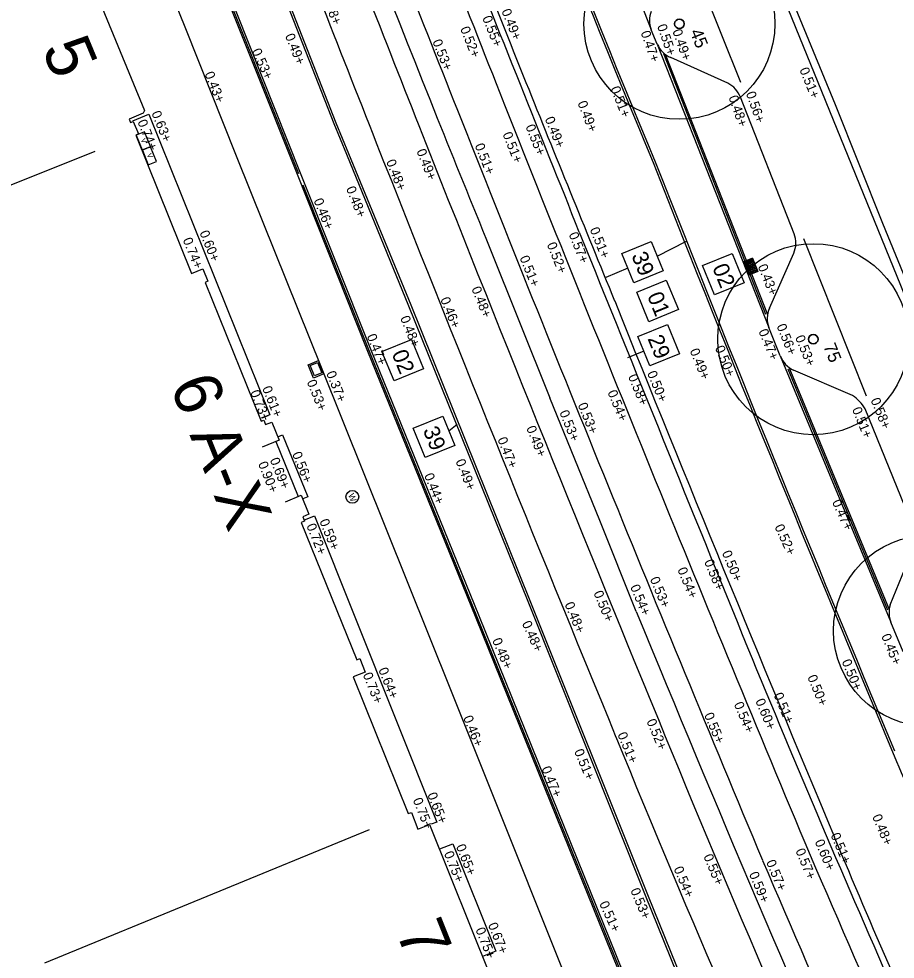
# Model space of a CAD drawing. Extents: x 122462 to 123306, y 485548 to 486417.
# Drawn here: x 122895.16 to 122922.68, y 485863.95 to 485893.49 of the extents above; entities that cross this region are included whole.
import ezdxf

# ---------------------------------------------------------------- set-up
doc = ezdxf.new("R2010")
doc.units = 0
for name, color, linetype in [('B-WE-GR-BOOM_BOOMDIAMETER', 7, 'Continuous'), ('B-WE-IE-MEUBILAIR_WEGMEUBILAIR_VERKEERSBORD-S', 7, 'Continuous'), ('B-WE-IE-TERREINAFSCHEIDING_KUNSTMATIG_HEKWERK-G', 7, 'Continuous'), ('B-WE-KL-DATA_TELECOM_KAST-S', 7, 'Continuous'), ('B-WE-OG-BEBOUWING_TRAP-G', 7, 'Continuous'), ('B-WE-OG-HOOGTEPUNT-S', 7, 'Continuous'), ('B-WE-OG-TOPOKAART-G', 7, 'Continuous'), ('B-WE-RI-HWA_KOLK-S', 7, 'Continuous'), ('B-WE-VH-KANTOPSLUITING_OPSLUITBAND_100X200-G', 7, 'Continuous'), ('B-WE-VH-KANTOPSLUITING_TROTTOIRBAND_130 150-G', 7, 'Continuous'), ('B-WE-VH-MATERIAALGRENS-G', 7, 'Continuous'), ('B-WE-VH-MATERIAALGRENS_ASFALT-G', 7, 'Continuous'), ('B-WE-VW-MARKERING_LANGS_STREEP_11_010-G', 7, 'Continuous'), ('iba7-verkeersbord blauw', 7, 'Continuous'), ('iba7-verkeersbord rood', 7, 'Continuous'), ('Level 4', 7, 'Continuous'), ('V markering 1-1 10 cm', 7, 'Continuous'), ('V markering ononderbroken streep 10 cm', 7, 'Continuous'), ('V materiaalscheiding algemeen', 7, 'Continuous'), ('V Rails', 7, 'Continuous'), ('V RWS-band 115-225x250 mm specie', 7, 'Continuous'), ('V-WE-GR-BOOM-S', 7, 'Continuous'), ('X-WE-AL-TEKENBLAD-S', 7, 'Continuous')]:
    doc.layers.add(name, color=color, linetype=linetype)

msp = doc.modelspace()

# ---------------------------------------------------------------- linework, layer by layer
at = {"layer": 'B-WE-IE-TERREINAFSCHEIDING_KUNSTMATIG_HEKWERK-G'}
msp.add_lwpolyline([(122949.934, 485831.427), (122948.27, 485830.745), (122945.476, 485837.577), (122942.349, 485845.026), (122939.555, 485850.28), (122935.876, 485857.417), (122934.038, 485860.97), (122928.985, 485870.238), (122927.546, 485874.018), (122923.83, 485883.309), (122922.297, 485887.055), (122920.807, 485890.782), (122917.748, 485898.208), (122914.1, 485907.546), (122912.833, 485911.363), (122910.564, 485917.746), (122912.713, 485918.514)], dxfattribs=at)
at = {"layer": 'B-WE-KL-DATA_TELECOM_KAST-S'}
for points in [[(122899.296, 485889.473), (122899.109, 485889.936), (122898.849, 485889.832), (122899.036, 485889.368)], [(122899.485, 485889.001), (122899.298, 485889.465), (122899.038, 485889.36), (122899.225, 485888.897)]]:
    msp.add_lwpolyline(points, close=True, dxfattribs=at)
at = {"layer": 'B-WE-OG-BEBOUWING_TRAP-G'}
for points in [[(122903.297, 485880.361), (122903.442, 485880.418), (122904.232, 485878.47), (122904.075, 485878.407)], [(122903.23, 485880.207), (122903.93, 485878.48)]]:
    msp.add_lwpolyline(points, dxfattribs=at)
at = {"layer": 'B-WE-OG-TOPOKAART-G'}
for points in [[(122895.367, 485894.699), (122896.429, 485895.13), (122897.429, 485894.679), (122899.11, 485890.61), (122899.059, 485890.519), (122898.623, 485890.339), (122898.67, 485890.226), (122898.749, 485890.259), (122898.92, 485889.87), (122898.834, 485889.833)], [(122898.834, 485889.833), (122900.585, 485885.488), (122900.939, 485885.63), (122901.098, 485885.241), (122901.013, 485885.206), (122902.77, 485880.847), (122902.855, 485880.881), (122902.91, 485880.744), (122903.104, 485880.822), (122903.335, 485880.249), (122902.804, 485880.036)], [(122903.533, 485878.319), (122904.031, 485878.521), (122904.272, 485877.922), (122904.078, 485877.844), (122904.132, 485877.711), (122904.031, 485877.67), (122905.772, 485873.348), (122905.873, 485873.388), (122906.039, 485872.969), (122905.656, 485872.816), (122907.386, 485868.522), (122907.489, 485868.559), (122907.688, 485868.031), (122908.059, 485868.179), (122909.975, 485863.408), (122909.511, 485863.222)]]:
    msp.add_lwpolyline(points, dxfattribs=at)
at = {"layer": 'B-WE-RI-HWA_KOLK-S'}
for p, q in [((122918.199, 485885.967), (122917.919, 485885.858)), ((122918.19, 485885.948), (122917.939, 485885.849)), ((122918.19, 485885.948), (122918.344, 485885.557)), ((122918.199, 485885.967), (122918.363, 485885.549)), ((122918.084, 485885.439), (122917.919, 485885.858)), ((122918.093, 485885.458), (122917.939, 485885.849)), ((122918.363, 485885.549), (122918.084, 485885.439)), ((122918.344, 485885.557), (122918.093, 485885.458)), ((122904.247, 485882.621), (122904.572, 485882.752)), ((122904.572, 485882.752), (122904.74, 485882.334)), ((122904.581, 485882.69), (122904.598, 485882.647)), ((122904.591, 485882.705), (122904.586, 485882.703)), ((122904.415, 485882.204), (122904.247, 485882.621)), ((122904.598, 485882.647), (122904.61, 485882.616)), ((122904.628, 485882.612), (122904.623, 485882.61)), ((122904.627, 485882.574), (122904.657, 485882.5)), ((122904.637, 485882.589), (122904.633, 485882.587)), ((122904.675, 485882.496), (122904.67, 485882.494)), ((122904.674, 485882.458), (122904.703, 485882.384)), ((122904.684, 485882.473), (122904.679, 485882.471)), ((122904.74, 485882.334), (122904.415, 485882.204)), ((122904.721, 485882.38), (122904.716, 485882.378))]:
    msp.add_line(p, q, dxfattribs=at)
for points in [[(122917.98, 485885.834), (122917.985, 485885.823)], [(122918.157, 485885.915), (122917.986, 485885.847)], [(122917.998, 485885.817), (122918.169, 485885.885)], [(122917.998, 485885.788), (122918.003, 485885.777)], [(122918.176, 485885.868), (122918.004, 485885.801)], [(122918.016, 485885.771), (122918.187, 485885.838)], [(122918.017, 485885.741), (122918.021, 485885.73)], [(122918.194, 485885.822), (122918.022, 485885.754)], [(122918.034, 485885.724), (122918.206, 485885.792)], [(122918.035, 485885.695), (122918.039, 485885.683)], [(122918.212, 485885.775), (122918.041, 485885.708)], [(122918.052, 485885.678), (122918.224, 485885.745)], [(122918.053, 485885.648), (122918.058, 485885.637)], [(122918.23, 485885.729), (122918.059, 485885.661)], [(122918.071, 485885.631), (122918.242, 485885.699)], [(122918.249, 485885.682), (122918.077, 485885.615)], [(122918.089, 485885.585), (122918.26, 485885.652)], [(122918.267, 485885.635), (122918.096, 485885.568)], [(122918.175, 485885.898), (122918.17, 485885.909)], [(122918.193, 485885.851), (122918.189, 485885.862)], [(122918.211, 485885.805), (122918.207, 485885.816)], [(122918.23, 485885.758), (122918.225, 485885.769)], [(122918.248, 485885.712), (122918.243, 485885.723)], [(122918.266, 485885.665), (122918.262, 485885.676)], [(122918.072, 485885.602), (122918.076, 485885.59)], [(122918.09, 485885.555), (122918.094, 485885.544)], [(122918.107, 485885.538), (122918.279, 485885.606)], [(122918.108, 485885.509), (122918.113, 485885.497)], [(122918.285, 485885.589), (122918.114, 485885.521)], [(122918.126, 485885.492), (122918.297, 485885.559)], [(122918.284, 485885.619), (122918.28, 485885.63)], [(122918.303, 485885.572), (122918.298, 485885.583)]]:
    msp.add_lwpolyline(points, dxfattribs=at)
msp.add_lwpolyline([(122904.443, 485882.269), (122904.312, 485882.593), (122904.544, 485882.687), (122904.675, 485882.362)], close=True, dxfattribs=at)
for centre, start, end in [((122917.989, 485885.838), 111.462, 201.462), ((122917.994, 485885.827), 201.462, 291.462), ((122918.008, 485885.791), 111.462, 201.462), ((122918.012, 485885.78), 201.462, 291.462), ((122918.026, 485885.745), 111.462, 201.462), ((122918.03, 485885.734), 201.462, 291.462), ((122918.044, 485885.698), 111.462, 201.462), ((122918.049, 485885.687), 201.462, 291.462), ((122918.063, 485885.652), 111.462, 201.462), ((122918.067, 485885.641), 201.462, 291.462), ((122918.161, 485885.905), 21.462, 111.462), ((122918.165, 485885.894), 291.462, 21.462), ((122918.179, 485885.859), 21.462, 111.462), ((122918.184, 485885.848), 291.462, 21.462), ((122918.198, 485885.812), 21.462, 111.462), ((122918.202, 485885.801), 291.462, 21.462), ((122918.216, 485885.766), 21.462, 111.462), ((122918.22, 485885.755), 291.462, 21.462), ((122918.234, 485885.719), 21.462, 111.462), ((122918.239, 485885.708), 291.462, 21.462), ((122918.252, 485885.673), 21.462, 111.462), ((122918.257, 485885.661), 291.462, 21.462), ((122918.271, 485885.626), 21.462, 111.462), ((122918.081, 485885.605), 111.462, 201.462), ((122918.085, 485885.594), 201.462, 291.462), ((122918.099, 485885.559), 111.462, 201.462), ((122918.104, 485885.548), 201.462, 291.462), ((122918.118, 485885.512), 111.462, 201.462), ((122918.122, 485885.501), 201.462, 291.462), ((122918.275, 485885.615), 291.462, 21.462), ((122918.289, 485885.58), 21.462, 111.462), ((122918.293, 485885.568), 291.462, 21.462), ((122904.59, 485882.694), 111.8502, 201.8502), ((122904.62, 485882.62), 201.8502, 291.8502), ((122904.636, 485882.578), 111.8502, 201.8502), ((122904.666, 485882.504), 201.8502, 291.8502), ((122904.683, 485882.462), 111.8502, 201.8502), ((122904.713, 485882.388), 201.8502, 291.8502)]:
    msp.add_arc(centre, 0.01, start, end, dxfattribs=at)
at = {"layer": 'B-WE-VH-KANTOPSLUITING_OPSLUITBAND_100X200-G'}
for points in [[(122946.886, 485834.588), (122946.485, 485834.425), (122944.348, 485839.629), (122942.387, 485844.378), (122942.164, 485844.928), (122941.655, 485845.943), (122937.471, 485853.759), (122929.155, 485869.56), (122928.804, 485870.175), (122928.468, 485871.043), (122922.857, 485885.106), (122919.087, 485894.38), (122914.523, 485905.591), (122913.856, 485907.529), (122911.597, 485914.19)], [(122916.033, 485895.966), (122917.828, 485891.499)], [(122898.738, 485890.287), (122899.246, 485890.491), (122903.043, 485881.052), (122902.765, 485880.94)], [(122919.807, 485886.587), (122921.767, 485881.639)], [(122904.115, 485877.738), (122904.447, 485877.872), (122908.287, 485868.255), (122908.11, 485868.191)], [(122908.378, 485867.412), (122908.786, 485867.575), (122910.144, 485864.204), (122909.724, 485864.034)]]:
    msp.add_lwpolyline(points, dxfattribs=at)
at = {"layer": 'B-WE-VH-KANTOPSLUITING_TROTTOIRBAND_130 150-G'}
msp.add_line((122918.732, 485884.394), (122919.494, 485886.121), dxfattribs=at)
for points in [[(122915.211, 485892.694), (122915.022, 485893.142)], [(122917.421, 485891.462), (122915.636, 485892.276)], [(122919.506, 485886.737), (122917.82, 485891.023)], [(122919.074, 485882.897), (122918.715, 485883.793)], [(122921.341, 485881.656), (122919.49, 485882.448)], [(122923.249, 485877.529), (122921.74, 485881.238)], [(122922.524, 485875.075), (122923.277, 485876.924)], [(122922.934, 485873.599), (122922.544, 485874.535)]]:
    msp.add_lwpolyline(points, dxfattribs=at)
for centre, radius, start, end in [((122915.704, 485893.437), 0.743, 157.6194, 203.3719), ((122915.905, 485892.974), 0.748, 202.0008, 248.9508), ((122917.08, 485890.752), 0.788, 20.1478, 64.3866), ((122918.762, 485886.444), 0.8, 336.1996, 21.4766), ((122919.445, 485884.073), 0.782, 155.7749, 200.9846), ((122919.856, 485883.204), 0.84, 201.4551, 244.1753), ((122920.534, 485880.486), 1.421, 31.9366, 55.399), ((122923.357, 485874.836), 0.867, 163.9684, 200.2738)]:
    msp.add_arc(centre, radius, start, end, dxfattribs=at)
at = {"layer": 'B-WE-VH-MATERIAALGRENS-G'}
for p, q in [((122915.454, 485892.377), (122918.673, 485884.199)), ((122919.341, 485882.54), (122922.496, 485874.937))]:
    msp.add_line(p, q, dxfattribs=at)
for points in [[(122904.009, 485888.637), (122901.212, 485895.67), (122896.751, 485906.817)], [(122903.907, 485888.596), (122901.11, 485895.629), (122896.775, 485906.46)], [(122915.941, 485858.786), (122909.523, 485874.659), (122906.098, 485883.087), (122903.907, 485888.596)], [(122916.202, 485858.432), (122909.625, 485874.7), (122906.2, 485883.128), (122904.009, 485888.637)]]:
    msp.add_lwpolyline(points, dxfattribs=at)
at = {"layer": 'B-WE-VH-MATERIAALGRENS_ASFALT-G'}
for points in [[(122911.862, 485901.274), (122915.022, 485893.142)], [(122915.211, 485892.694), (122918.715, 485883.793)], [(122919.074, 485882.897), (122922.544, 485874.535)]]:
    msp.add_lwpolyline(points, dxfattribs=at)
at = {"layer": 'B-WE-VW-MARKERING_LANGS_STREEP_11_010-G'}
for p, q in [((122915.408, 485892.396), (122918.611, 485884.213)), ((122919.306, 485882.495), (122922.442, 485874.925))]:
    msp.add_line(p, q, dxfattribs=at)
for points in [[(122903.952, 485888.615), (122901.16, 485895.635), (122896.971, 485906.11)], [(122916.001, 485858.776), (122909.56, 485874.674), (122906.148, 485883.093), (122904.092, 485888.264)]]:
    msp.add_lwpolyline(points, dxfattribs=at)
at = {"layer": 'iba7-verkeersbord blauw'}
msp.add_circle((122905.633, 485878.471), 0.2, dxfattribs=at)
at = {"layer": 'iba7-verkeersbord rood'}
for centre, radius in [((122915.904, 485893.33), 3), ((122915.904, 485893.33), 0.15), ((122920.109, 485883.423), 3), ((122920.109, 485883.423), 0.15), ((122923.744, 485874.263), 3)]:
    msp.add_circle(centre, radius, dxfattribs=at)
for centre, start, end in [((122915.904, 485893.33), 0, 180), ((122915.904, 485893.33), 180, 0), ((122920.109, 485883.423), 0, 180), ((122920.109, 485883.423), 180, 0)]:
    msp.add_arc(centre, 0.15, start, end, dxfattribs=at)
at = {"layer": 'Level 4'}
for p, q in [((122897.547, 485889.318), (122885.562, 485884.524)), ((122895.973, 485863.834), (122906.174, 485868.024))]:
    msp.add_line(p, q, dxfattribs=at)
at = {"layer": 'V markering 1-1 10 cm'}
for points in [[(122905.459, 485889.222), (122905.062, 485890.188), (122902.907, 485895.709)], [(122919.319, 485854.889), (122918.644, 485856.548), (122914.844, 485865.945), (122911.154, 485875.183), (122907.411, 485884.463), (122905.459, 485889.222)]]:
    msp.add_lwpolyline(points, dxfattribs=at)
for centre, radius, start, end in [((123264.024, 486034.52), 378.013, 199.58964, 202.64146), ((123745.014, 486215.44), 891.767, 201.472972, 202.756308)]:
    msp.add_arc(centre, radius, start, end, dxfattribs=at)
at = {"layer": 'V markering ononderbroken streep 10 cm'}
for points in [[(122909.929, 485886.34), (122911.831, 485881.577)], [(122914.552, 485874.865), (122913.404, 485877.725), (122911.831, 485881.577)]]:
    msp.add_lwpolyline(points, dxfattribs=at)
for centre, radius, start, end in [((123678.492, 486199.228), 829.812, 200.442161, 201.851686), ((123952.582, 486310.141), 1122.49, 201.349359, 201.89871), ((123952.582, 486310.141), 1122.49, 201.89871, 202.276881), ((123678.492, 486199.228), 829.812, 201.851686, 202.151604), ((124180.885, 486393.829), 1365.508, 201.894887, 202.658523), ((123605.552, 486157.973), 746.747, 202.279252, 203.792059), ((123193.334, 485981.509), 295.339, 202.64817, 204.42054)]:
    msp.add_arc(centre, radius, start, end, dxfattribs=at)
at = {"layer": 'V materiaalscheiding algemeen'}
for points in [[(122905.523, 485889.248), (122905.127, 485890.214), (122902.972, 485895.735)], [(122919.409, 485854.856), (122918.709, 485856.574), (122914.909, 485865.971), (122911.219, 485875.209), (122907.476, 485884.489), (122905.523, 485889.248)]]:
    msp.add_lwpolyline(points, dxfattribs=at)
for centre, radius, start, end in [((123264.024, 486034.52), 378.083, 199.58964, 202.64146), ((123755.923, 486219.856), 903.606, 201.480338, 202.756039), ((123039.759, 485917.917), 126.403, 202.11338, 204.82259)]:
    msp.add_arc(centre, radius, start, end, dxfattribs=at)
at = {"layer": 'V Rails'}
for centre, radius, start, end in [((124155.935, 486383.934), 1339.595, 201.364335, 201.583278), ((124155.935, 486383.934), 1341.035, 201.364335, 201.583671), ((124243.999, 486418.047), 1436.778, 201.362631, 201.557136), ((124243.999, 486418.047), 1438.218, 201.362631, 201.557529), ((124155.935, 486383.934), 1339.595, 201.583278, 202.670622), ((124155.935, 486383.934), 1341.035, 201.583671, 202.670622), ((124243.999, 486418.047), 1436.778, 201.557136, 202.359442), ((124243.999, 486418.047), 1438.218, 201.557529, 202.359442), ((123393.182, 486066.893), 516.346, 202.23884, 204.25904), ((123393.182, 486066.893), 517.786, 202.23884, 204.25904), ((124176.619, 486407.983), 1368.025, 203.26583, 204.436065), ((124176.619, 486407.983), 1369.465, 203.26583, 204.436065)]:
    msp.add_arc(centre, radius, start, end, dxfattribs=at)
at = {"layer": 'V RWS-band 115-225x250 mm specie'}
for centre, radius, start, end in [((121511.799, 485331.239), 1507.093, 21.820282, 22.242076), ((121511.799, 485331.239), 1507.093, 21.630663, 21.820282), ((127331.128, 487668.895), 4764.229, 201.96624, 202.135504), ((123341.297, 486047.345), 457.472, 202.30165, 203.81082)]:
    msp.add_arc(centre, radius, start, end, dxfattribs=at)
at = {"layer": 'V-WE-GR-BOOM-S'}
for points in [[(122896.172, 485903.7), (122897.754, 485899.72), (122900.391, 485893.178), (122901.968, 485889.236), (122902.459, 485888.013)], [(122902.459, 485888.013), (122904.656, 485882.543), (122908.714, 485872.423), (122913.588, 485860.241)]]:
    msp.add_lwpolyline(points, dxfattribs=at)
at = {"layer": 'X-WE-AL-TEKENBLAD-S'}
for p, q in [((122915.21, 485886.031), (122916.127, 485886.499)), ((122914.284, 485885.653), (122913.589, 485885.364)), ((122914.789, 485883.045), (122914.277, 485882.838)), ((122908.661, 485880.546), (122908.925, 485880.756))]:
    msp.add_line(p, q, dxfattribs=at)
for points in [[(122915.021, 485886.494), (122915.398, 485885.568), (122914.472, 485885.19), (122914.095, 485886.116)], [(122917.56, 485886.119), (122917.937, 485885.193), (122917.011, 485884.816), (122916.634, 485885.742)], [(122915.494, 485885.277), (122915.872, 485884.351), (122914.946, 485883.973), (122914.568, 485884.899)], [(122915.526, 485883.886), (122915.904, 485882.96), (122914.978, 485882.582), (122914.6, 485883.508)], [(122907.49, 485883.417), (122907.868, 485882.491), (122906.942, 485882.113), (122906.564, 485883.039)], [(122908.472, 485881.009), (122908.85, 485880.083), (122907.924, 485879.705), (122907.546, 485880.631)]]:
    msp.add_lwpolyline(points, close=True, dxfattribs=at)

# ---------------------------------------------------------------- texts
at = {"layer": 'B-WE-GR-BOOM_BOOMDIAMETER'}
for s, rotation, p in [('45', 291.892, (122916.227, 485893.08)), ('75', 291.6095, (122920.418, 485883.205))]:
    msp.add_text(s, height=0.4, rotation=rotation, dxfattribs=at).set_placement(p)
at = {"layer": 'B-WE-IE-MEUBILAIR_WEGMEUBILAIR_VERKEERSBORD-S'}
for s, rotation, p in [('5', 292.5966, (122895.87, 485892.544)), ('6 A-X', 291.8343, (122899.89, 485881.974)), ('7', 291.8218, (122906.987, 485864.826))]:
    msp.add_text(s, height=1.5, rotation=rotation, dxfattribs=at).set_placement(p)
at = {"layer": 'B-WE-KL-DATA_TELECOM_KAST-S'}
for p in [(122898.982, 485889.695), (122899.171, 485889.224)]:
    msp.add_text('V', height=0.16, rotation=291.949, dxfattribs=at).set_placement(p)
at = {"layer": 'B-WE-OG-HOOGTEPUNT-S'}
for s, rotation, p in [('0.48+', 291.7005, (122904.661, 485894.209)), ('0.49+', 291.7005, (122910.31, 485893.733)), ('0.55+', 291.7005, (122909.708, 485893.517)), ('0.55+', 289.1092, (122915.199, 485893.263)), ('0.49+', 291.8039, (122903.513, 485892.956)), ('0.52+', 291.7005, (122909.014, 485893.178)), ('0.47+', 289.1092, (122914.685, 485893.056)), ('0.49+', 289.1092, (122915.68, 485893.106)), ('0.53+', 291.7005, (122908.142, 485892.775)), ('0.53+', 294.4051, (122902.47, 485892.478)), ('0.51+', 292.1389, (122919.668, 485891.89)), ('0.43+', 291.8039, (122900.988, 485891.762)), ('0.51+', 291.2409, (122913.737, 485891.303)), ('0.48+', 289.1092, (122917.444, 485891.024)), ('0.56+', 289.1092, (122917.991, 485891.148)), ('0.49+', 291.2409, (122912.7, 485890.845)), ('0.63+', 291.9133, (122899.318, 485890.527)), ('0.49+', 291.7005, (122911.673, 485890.346)), ('0.74+', 291.9133, (122898.879, 485890.254)), ('0.55+', 291.7005, (122911.066, 485890.104)), ('0.51+', 291.7005, (122910.346, 485889.865)), ('0.51+', 291.7005, (122909.472, 485889.509)), ('0.49+', 291.7005, (122907.642, 485889.333)), ('0.48+', 291.7005, (122906.688, 485889.004)), ('0.48+', 291.7376, (122905.43, 485888.159)), ('0.46+', 291.7376, (122904.411, 485887.782)), ('0.60+', 291.9133, (122900.829, 485886.772)), ('0.51+', 291.7005, (122913.084, 485886.873)), ('0.74+', 291.9133, (122900.302, 485886.546)), ('0.57+', 291.7005, (122912.422, 485886.719)), ('0.52+', 291.7005, (122911.737, 485886.401)), ('0.51+', 291.7376, (122910.881, 485885.982)), ('0.43+', 291.8717, (122918.361, 485885.712)), ('0.48+', 291.7376, (122909.368, 485885.011)), ('0.46+', 291.7376, (122908.39, 485884.678)), ('0.48+', 291.7376, (122907.13, 485884.091)), ('0.56+', 291.8717, (122918.951, 485883.837)), ('0.47+', 291.7376, (122906.082, 485883.521)), ('0.47+', 292.1313, (122918.383, 485883.675)), ('0.53+', 292.1389, (122919.533, 485883.48)), ('0.49+', 292.1313, (122916.223, 485883.063)), ('0.50+', 291.8717, (122917.016, 485883.154)), ('0.37+', 291.8063, (122904.807, 485882.357)), ('0.50+', 292.1313, (122914.886, 485882.359)), ('0.53+', 291.8063, (122904.197, 485882.084)), ('0.58+', 292.1313, (122914.287, 485882.253)), ('0.73+', 291.8063, (122902.42, 485881.76)), ('0.61+', 291.8063, (122902.796, 485881.884)), ('0.54+', 292.1313, (122913.642, 485881.757)), ('0.58+', 292.1389, (122921.903, 485881.512)), ('0.53+', 292.1313, (122912.706, 485881.36)), ('0.51+', 292.1389, (122921.32, 485881.222)), ('0.53+', 291.7376, (122912.13, 485881.126)), ('0.49+', 291.7376, (122911.09, 485880.635)), ('0.47+', 291.7376, (122910.186, 485880.281)), ('0.56+', 291.8063, (122903.736, 485879.82)), ('0.90+', 291.8063, (122902.666, 485879.513)), ('0.69+', 291.8063, (122903.036, 485879.634)), ('0.49+', 291.7376, (122908.87, 485879.591)), ('0.44+', 291.7376, (122907.883, 485879.147)), ('0.47+', 294.4051, (122920.69, 485878.308)), ('0.59+', 291.8063, (122904.593, 485877.709)), ('0.72+', 291.8063, (122904.184, 485877.565)), ('0.52+', 294.4051, (122918.886, 485877.531)), ('0.50+', 292.4167, (122917.235, 485876.715)), ('0.58+', 292.4167, (122916.676, 485876.435)), ('0.54+', 292.4167, (122915.835, 485876.187)), ('0.53+', 292.4167, (122914.972, 485875.89)), ('0.54+', 292.4167, (122914.353, 485875.646)), ('0.50+', 292.4167, (122913.202, 485875.453)), ('0.48+', 292.4167, (122912.293, 485875.098)), ('0.48+', 294.4051, (122910.951, 485874.496)), ('0.45+', 292.1389, (122922.238, 485874.1)), ('0.48+', 292.6536, (122910.018, 485873.966)), ('0.50+', 292.4976, (122920.996, 485873.298)), ('0.73+', 291.8063, (122905.957, 485872.887)), ('0.64+', 291.8063, (122906.444, 485873.041)), ('0.50+', 292.4976, (122919.917, 485872.809)), ('0.60+', 292.6536, (122918.283, 485872.062)), ('0.51+', 292.6536, (122918.858, 485872.249)), ('0.54+', 292.6536, (122917.61, 485871.959)), ('0.46+', 291.8063, (122909.108, 485871.534)), ('0.52+', 292.6536, (122914.866, 485871.424)), ('0.55+', 292.6536, (122916.675, 485871.622)), ('0.51+', 292.6536, (122913.952, 485871.009)), ('0.51+', 292.6536, (122912.593, 485870.479)), ('0.47+', 292.6536, (122911.566, 485869.937)), ('0.65+', 291.8063, (122907.981, 485869.119)), ('0.75+', 291.8063, (122907.527, 485868.95)), ('0.48+', 292.4976, (122921.954, 485868.429)), ('0.51+', 292.6536, (122920.648, 485867.846)), ('0.60+', 292.6536, (122920.149, 485867.639)), ('0.75+', 291.8063, (122908.505, 485867.272)), ('0.65+', 291.8063, (122908.882, 485867.492)), ('0.57+', 292.6536, (122919.543, 485867.356)), ('0.55+', 292.6536, (122916.653, 485867.179)), ('0.57+', 292.6536, (122918.622, 485866.999)), ('0.54+', 292.6536, (122915.718, 485866.791)), ('0.59+', 292.6536, (122918.084, 485866.624)), ('0.53+', 292.6536, (122914.358, 485866.112)), ('0.51+', 294.4051, (122913.38, 485865.693)), ('0.67+', 291.8063, (122909.887, 485865.029)), ('0.75+', 291.8063, (122909.495, 485864.878))]:
    msp.add_text(s, height=0.3, rotation=rotation, dxfattribs=at).set_placement(p)
at = {"layer": 'iba7-verkeersbord blauw'}
msp.add_text('W', height=0.2, rotation=291.8502, dxfattribs=at).set_placement((122905.496, 485878.531))
at = {"layer": 'X-WE-AL-TEKENBLAD-S'}
for s, p in [('39', (122914.391, 485886.051)), ('02', (122916.93, 485885.676)), ('01', (122914.884, 485884.787)), ('29', (122914.897, 485883.443)), ('02', (122906.861, 485882.973)), ('39', (122907.843, 485880.566))]:
    msp.add_text(s, height=0.5, rotation=292.187, dxfattribs=at).set_placement(p)

doc.saveas('drawing.dxf')
